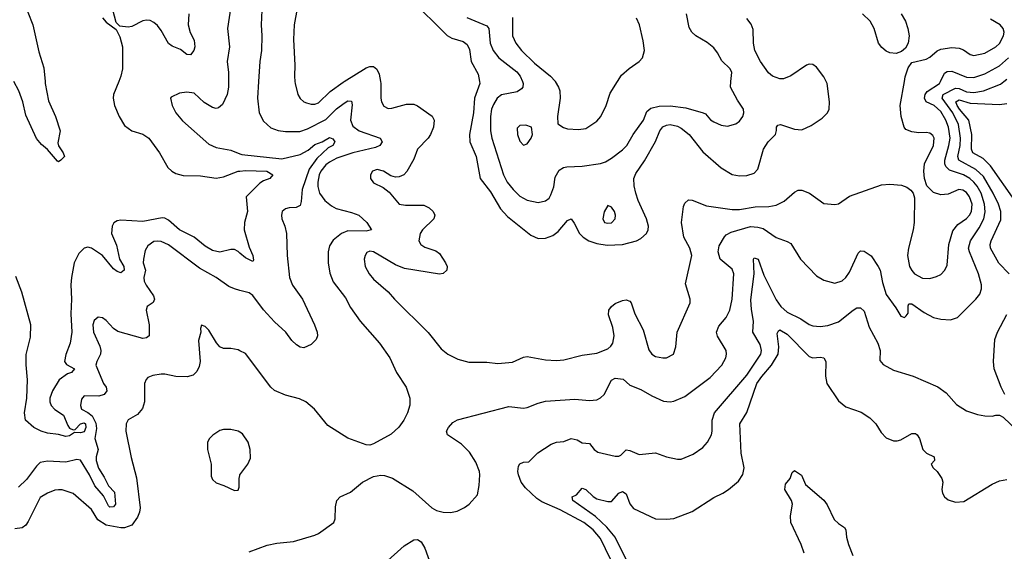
# Model space of a CAD drawing. Header units: inches. Extents: x 1173000 to 1307049, y 522583 to 678455.
# Tile 464 of 617: x 1228797 to 1234176, y 617433 to 620338. Entities that reach past the tile are written whole.
import ezdxf

# ---------------------------------------------------------------- set-up
doc = ezdxf.new("R2010")
doc.units = ezdxf.units.IN
doc.header["$MEASUREMENT"] = 0
for name, color, linetype in [('B2621', 7, 'Continuous'), ('B2622', 7, 'Continuous'), ('B2631', 7, 'Continuous'), ('B2632', 7, 'Continuous')]:
    doc.layers.add(name, color=color, linetype=linetype)

msp = doc.modelspace()

# ---------------------------------------------------------------- linework, layer by layer
at = {"layer": 'B2621', "color": 5}
for points, elevation in [([(1228936, 620000), (1228936.8, 619990), (1228954.3, 619894.3), (1228992.3, 619810), (1229018.5, 619730), (1229005.5, 619665.5), (1229009, 619649), (1229034.9, 619610), (1229042, 619590), (1229022.8, 619570), (1229010, 619562), (1229004.7, 619564.7), (1228950, 619629.5), (1228916.9, 619656.9), (1228890, 619689.6), (1228830, 619817), (1228814.8, 619890), (1228791.8, 619950), (1228765.2, 620000)], 880), ([(1229338.2, 620000), (1229310.2, 619930), (1229307.1, 619910), (1229314.4, 619870), (1229340.6, 619810), (1229370, 619760.9), (1229410, 619731.3), (1229470, 619711.8), (1229502.6, 619690), (1229561.4, 619610), (1229606.4, 619530), (1229628.3, 619510), (1229650, 619498.5), (1229690, 619487.1), (1229784.6, 619484.6), (1229870, 619471.8), (1229910, 619479.1), (1229990, 619509.6), (1230000, 619510.9)], 920), ([(1229938.3, 620000), (1229938.8, 619970), (1229931.2, 619928.8), (1229905.2, 619874.8), (1229884, 619856), (1229870, 619853.5), (1229850, 619858), (1229805.6, 619885.6), (1229750, 619936.9), (1229710, 619941.7), (1229670, 619936.2), (1229624.9, 619915.1), (1229621, 619910), (1229630.6, 619870), (1229650.4, 619830), (1229686.3, 619786.3), (1229830, 619657.4), (1229870, 619639.6), (1229950, 619624.4), (1230000, 619606)], 940), ([(1230000, 619063.1), (1229991.1, 619071.1), (1229970, 619082.3), (1229950, 619083.1), (1229890, 619067.1), (1229850, 619076.5), (1229810, 619101), (1229750, 619149.3), (1229669.6, 619189.6), (1229610, 619243.2), (1229590, 619253.4), (1229574.9, 619254.9), (1229470, 619236.1), (1229350, 619242), (1229330, 619238.7), (1229312.1, 619227.9), (1229302, 619210), (1229299.3, 619170), (1229325.4, 619105.4), (1229342.4, 619030), (1229365.5, 618990), (1229367.2, 618970), (1229350, 618955), (1229330, 618962.4), (1229310, 618977.5), (1229250, 619049.3), (1229190, 619089.9), (1229170, 619094.7), (1229150, 619089.1), (1229119.7, 619060.3), (1229095.8, 619010), (1229080.1, 618930), (1229077.1, 618890), (1229081, 618810), (1229076.5, 618730), (1229082.8, 618630), (1229073.3, 618570), (1229050, 618508), (1229041.4, 618470), (1229053.8, 618453.8), (1229095.9, 618430), (1229080.4, 618410), (1229057.8, 618402.2), (1229012.4, 618370), (1228976.8, 618310), (1228962.8, 618270), (1228962.3, 618250), (1228970.1, 618230), (1228990, 618208.1), (1229036.2, 618176.2), (1229059.9, 618119.9), (1229070, 618105.8), (1229090, 618096.1), (1229101, 618099), (1229130, 618129), (1229150, 618134.6), (1229155.9, 618130), (1229159, 618110), (1229150, 618086.4), (1229130, 618079.8), (1229097.4, 618082.6), (1229070, 618063.4), (1229050, 618059.9), (1229010, 618071.2), (1228950, 618078.7), (1228914.8, 618090), (1228874.9, 618110), (1228829.3, 618150), (1228823.4, 618190), (1228835.9, 618270), (1228839.6, 618370), (1228832.2, 618452.2), (1228832.3, 618507.7), (1228856.4, 618603.6), (1228858.2, 618670), (1228809, 618849), (1228775.5, 618935.5)], 920), ([(1230000, 618858.4), (1229970, 618866.6), (1229939.8, 618879.8), (1229869.7, 618930), (1229780.1, 618980.1), (1229610, 619107.5), (1229570, 619126.3), (1229551.3, 619128.7), (1229530, 619125.6), (1229497.7, 619102.3), (1229483.6, 619076.4), (1229473.1, 619030), (1229472.7, 619010), (1229483.7, 618970), (1229475.5, 618930), (1229477.3, 618910), (1229487.5, 618887.5), (1229528.2, 618830), (1229533.2, 618810), (1229526.6, 618793.4), (1229493.6, 618770), (1229488.7, 618751.3), (1229504.7, 618670), (1229504.9, 618610), (1229490, 618599.1), (1229470, 618596.8), (1229334.1, 618634.1), (1229309.9, 618649.9), (1229270, 618694.7), (1229250, 618709.6), (1229226.6, 618713.4), (1229204.9, 618695.1), (1229197, 618670), (1229200.9, 618630), (1229234.5, 618554.5), (1229240.7, 618530), (1229239.1, 618510), (1229218.3, 618470), (1229214, 618450), (1229254.7, 618350), (1229269.3, 618330), (1229274, 618310), (1229258, 618290), (1229230, 618280.8), (1229150, 618282), (1229135.5, 618264.5), (1229129.3, 618230), (1229135.2, 618210), (1229170, 618192.2), (1229193.1, 618173.1), (1229213.2, 618133.2), (1229216.4, 618103.6), (1229208.5, 618050), (1229225.9, 617990), (1229215.1, 617950), (1229214.7, 617930), (1229227.5, 617887.5), (1229258.9, 617838.9), (1229281.8, 617790), (1229315.4, 617755.4), (1229321.1, 617690), (1229310, 617676.5), (1229290, 617674.5), (1229281.8, 617681.8), (1229255.6, 617735.6), (1229207.7, 617790), (1229179.5, 617850), (1229130.3, 617930.3), (1229110, 617935.2), (1229050, 617920.2), (1228950, 617925.4), (1228910, 617917.4), (1228890, 617898.4), (1228834.5, 617825.5), (1228790, 617784.2)], 940), ([(1230000, 618529), (1229990, 618534), (1229950, 618541.6), (1229910, 618540.5), (1229890.9, 618550.9), (1229871.8, 618571.8), (1229830, 618641.2), (1229810, 618661.2), (1229790, 618668), (1229784.9, 618650), (1229787.3, 618630), (1229774.4, 618585.6), (1229782.7, 618470), (1229777.8, 618442.2), (1229764.2, 618415.8), (1229744.2, 618395.8), (1229712.8, 618387.2), (1229650, 618388.5), (1229590, 618400.5), (1229570, 618400.4), (1229525.4, 618394.6), (1229497.7, 618382.3), (1229487.6, 618372.4), (1229479.5, 618350), (1229478.5, 618250), (1229467.5, 618212.5), (1229440.2, 618179.8), (1229389.2, 618150.8), (1229378.4, 618130), (1229378, 618090), (1229406.3, 617946.3), (1229434.9, 617834.9), (1229456, 617670), (1229452.7, 617647.3), (1229441.2, 617618.8), (1229410, 617576.2), (1229370, 617560.5), (1229350, 617560.5), (1229270, 617576.3), (1229224.4, 617604.4), (1229190, 617661.2), (1229090, 617749.4), (1229030, 617769.6), (1229010, 617769.7), (1228990, 617766.9), (1228950, 617751), (1228910, 617727.3), (1228844.1, 617595.9), (1228830, 617576.2), (1228810, 617560.7), (1228770, 617555.6)], 960), ([(1230000, 618083.9), (1229990, 618089.4), (1229950, 618099.5), (1229910, 618099.5), (1229890, 618092.3), (1229852.5, 618067.5), (1229834.8, 618050), (1229824, 618030), (1229822.4, 617990), (1229843, 617910), (1229843.1, 617843.1), (1229850, 617826), (1229870, 617807.3), (1229912.8, 617792.8), (1229970, 617765.5), (1229990, 617767.3), (1229996.1, 617783.9), (1229995.8, 617830), (1230000, 617847.2)], 980)]:
    msp.add_lwpolyline(points, dxfattribs=dict(at, elevation=elevation))
at = {"layer": 'B2622', "color": 5}
for points, elevation in [([(1230000, 620517.7), (1229993.6, 620510), (1229971, 620470), (1229950.2, 620409.8), (1229932.6, 620290), (1229944.1, 620190), (1229930.2, 620110), (1229937.5, 620050), (1229938.3, 620000)], 940), ([(1228815.3, 620450), (1228869, 620310), (1228902.2, 620162.2), (1228930, 620076), (1228936, 620000)], 880), ([(1229721.9, 620370), (1229717.7, 620310), (1229728, 620268), (1229750, 620226), (1229754.9, 620190), (1229748, 620170), (1229730, 620146.6), (1229710, 620147.3), (1229674.9, 620174.9), (1229630, 620194), (1229610, 620208.7), (1229570, 620279.8), (1229550, 620305.7), (1229530, 620323.5), (1229510, 620333.8), (1229490, 620336.1), (1229470, 620331.8), (1229410, 620300.5), (1229390, 620298), (1229343.7, 620303.7), (1229323.7, 620323.7), (1229290, 620456)], 920), ([(1229250, 620348), (1229270, 620324.9), (1229324.9, 620284.9), (1229344.4, 620244.4), (1229358.6, 620190), (1229359.3, 620070), (1229350.2, 620030), (1229338.2, 620000)], 920)]:
    msp.add_lwpolyline(points, dxfattribs=dict(at, elevation=elevation))
at = {"layer": 'B2631', "color": 5}
for points, elevation in [([(1230101.8, 620000), (1230096.5, 619910), (1230105.2, 619830), (1230130, 619783.1), (1230170, 619747.7), (1230210, 619732.7), (1230250, 619726.7), (1230328.1, 619728.1), (1230370, 619741.5), (1230470, 619792.1), (1230528.7, 619851.3), (1230570, 619882.7), (1230590, 619894.2), (1230610, 619893.4), (1230613.3, 619873.3), (1230604.4, 619790), (1230616.6, 619756.6), (1230651.7, 619730), (1230767, 619690), (1230777.4, 619670), (1230764.2, 619650), (1230740.4, 619639.6), (1230616.5, 619610), (1230530, 619580.8), (1230490, 619560.5), (1230470, 619544.3), (1230442.3, 619510), (1230433, 619490), (1230425.4, 619450), (1230425.9, 619425.9), (1230435.5, 619390), (1230464.8, 619350), (1230500.9, 619320.9), (1230526.8, 619306.8), (1230610, 619285), (1230650, 619269.5), (1230693.6, 619230), (1230718.4, 619190), (1230690, 619181.9), (1230590, 619184.2), (1230554.6, 619170), (1230510, 619133.3), (1230490, 619102), (1230483.2, 619070), (1230483.2, 619010), (1230492.3, 618952.3), (1230510, 618906.4), (1230577.7, 618817.7), (1230605, 618765), (1230657.4, 618690), (1230763.1, 618570), (1230818.4, 618490), (1230856.4, 618410), (1230908.5, 618330), (1230928.4, 618270), (1230928.5, 618231.5), (1230915.8, 618190), (1230895.5, 618150), (1230868.6, 618111.4), (1230827.2, 618072.8), (1230730, 618020.5), (1230710, 618013.6), (1230690, 618014), (1230590, 618051.2), (1230481.3, 618121.3), (1230407, 618210), (1230360.9, 618250), (1230326.3, 618266.3), (1230250, 618286.2), (1230190, 618312.1), (1230169.7, 618330), (1230030, 618514), (1230000, 618529)], 960), ([(1230050, 617430.2), (1230150, 617467), (1230202.3, 617477.7), (1230293.9, 617486.1), (1230410, 617520.4), (1230429.7, 617530.3), (1230512.7, 617590), (1230520.9, 617610), (1230523.3, 617676.7), (1230530, 617711.3), (1230548.7, 617730), (1230603.7, 617756.3), (1230670, 617810.4), (1230730, 617841.1), (1230770, 617849.1), (1230790, 617847.9), (1230833, 617833), (1230944.1, 617764.1), (1231048.2, 617670), (1231075.1, 617655.1), (1231110, 617646.3), (1231150, 617644.6), (1231186.9, 617653.1), (1231227, 617673), (1231252, 617690), (1231298.9, 617741.1), (1231308.1, 617791.9), (1231311, 617850), (1231308.4, 617870), (1231290, 617920.9), (1231254.7, 617974.7), (1231210, 618017.6), (1231134, 618070), (1231129, 618090), (1231139, 618110), (1231163.9, 618136.1), (1231188.2, 618151.8), (1231470, 618224.4), (1231550, 618216.1), (1231570, 618218.5), (1231630, 618243.2), (1231670, 618252.9), (1231830, 618263.5), (1231910, 618256.9), (1231950, 618261.5), (1231970, 618272), (1231989.6, 618290), (1232030, 618368.5), (1232050, 618378.9), (1232093.5, 618373.5), (1232130, 618340.4), (1232190, 618317.3), (1232250, 618282.4), (1232313.4, 618253.4), (1232350, 618250.2), (1232370, 618253.8), (1232430, 618278.3), (1232570, 618382.2), (1232632.9, 618450), (1232654.8, 618490), (1232658.7, 618510), (1232656, 618530), (1232608.4, 618608.4), (1232604.1, 618630), (1232616.7, 618663.3), (1232657.3, 618710), (1232677.3, 618750), (1232688.5, 618810), (1232697.7, 618950), (1232690, 618975.3), (1232623.4, 619030), (1232612, 619070), (1232618.2, 619101.8), (1232647.9, 619152.1), (1232656.8, 619163.2), (1232683.3, 619176.7), (1232790, 619207.7), (1232830, 619205.2), (1232857.9, 619197.9), (1232930, 619147.4), (1232990, 619126.7), (1233010, 619114.4), (1233062, 619030), (1233150, 618939.3), (1233190, 618914.9), (1233250, 618898), (1233290, 618912), (1233310, 618928.8), (1233330, 618957.6), (1233377.1, 619062.9), (1233390, 619075.2), (1233410, 619073.2), (1233448.1, 619048.1), (1233487.8, 618990), (1233497.8, 618970), (1233510, 618902.8), (1233530, 618835.5), (1233583.1, 618763.1), (1233610, 618718), (1233630, 618711.3), (1233640.2, 618719.8), (1233650, 618734), (1233650, 618774), (1233655.3, 618784.7), (1233670, 618784.9), (1233738, 618738), (1233790, 618711.1), (1233830, 618701.3), (1233882, 618698), (1233920.9, 618710), (1234021.1, 618810), (1234041.6, 618838.4), (1234051.9, 618868.1), (1234051.9, 618890), (1234035.7, 618950), (1233985, 619070), (1233981.2, 619090), (1233991.6, 619130), (1234038.9, 619201.1), (1234064.6, 619250), (1234071.9, 619288.1), (1234068.3, 619330), (1234049.3, 619390), (1234028.4, 619428.4), (1234010.2, 619450.2), (1233987.8, 619470), (1233953.7, 619490), (1233876.3, 619516.3), (1233856.6, 619536.6), (1233851.5, 619550), (1233851.6, 619570), (1233873.5, 619650), (1233879.4, 619690), (1233871.7, 619750), (1233856.5, 619790), (1233830, 619836.4), (1233792.5, 619870), (1233748.9, 619888.9), (1233739.2, 619910), (1233743.9, 619930), (1233755, 619945), (1233821.9, 619990), (1233826.8, 620000)], 960), ([(1230301, 620000), (1230301.8, 619990), (1230316.9, 619930), (1230330, 619907.4), (1230348.8, 619890), (1230363.3, 619883.3), (1230390, 619876.8), (1230410, 619877.4), (1230430, 619884.3), (1230494, 619946), (1230563.5, 619996.5), (1230569.3, 620000)], 980), ([(1230767.9, 620000), (1230769.5, 619989.5), (1230770.2, 619910), (1230774, 619890), (1230786, 619866), (1230810, 619853.8), (1230830, 619854), (1230910, 619876.8), (1230950, 619876.9), (1230970, 619867.6), (1231051, 619811), (1231062, 619790), (1231057, 619750), (1231042, 619710), (1231029.4, 619690), (1230970.2, 619630), (1230950, 619576.2), (1230911.9, 619508.1), (1230894.9, 619490), (1230870, 619479.6), (1230850, 619477), (1230824.5, 619484.5), (1230784, 619510), (1230750, 619519.6), (1230724.9, 619510), (1230713.4, 619490), (1230714, 619470), (1230730, 619447.3), (1230782, 619422), (1230814.9, 619394.9), (1230870.4, 619330.4), (1230904.6, 619324.6), (1231004.5, 619324.5), (1231034.4, 619310), (1231055.8, 619290), (1231064.9, 619270), (1231059.5, 619250), (1230997.3, 619190), (1230985.4, 619170), (1230977.7, 619130), (1230989, 619110), (1231010, 619095.8), (1231070, 619074.7), (1231090, 619060.3), (1231123.6, 619010), (1231131.6, 618990), (1231130.4, 618970), (1231110, 618951.6), (1231090, 618947.3), (1230898.7, 618978.7), (1230850, 618997.8), (1230730, 619069.8), (1230710, 619073.2), (1230694.2, 619065.8), (1230684.2, 619050), (1230679.2, 619030), (1230685.2, 618990), (1230706, 618950), (1230730, 618919.6), (1230810.1, 618850.1), (1230844.6, 618810), (1231028.6, 618628.6), (1231100.3, 618540.3), (1231136.4, 618510), (1231190, 618482.3), (1231250, 618467.4), (1231350, 618466.7), (1231410, 618459.5), (1231490, 618467.4), (1231550, 618494.3), (1231570, 618497.7), (1231670, 618478.6), (1231730, 618476.2), (1231770, 618479.7), (1231870, 618504.5), (1231950, 618515.5), (1232010, 618539.7), (1232026.7, 618553.3), (1232037.8, 618570), (1232044.5, 618610), (1232036.8, 618656.8), (1232014.7, 618725.3), (1232016.3, 618750), (1232029.8, 618770.2), (1232050, 618786.7), (1232090, 618804.4), (1232110, 618808), (1232130, 618800.7), (1232138, 618790), (1232158.3, 618730), (1232202.5, 618642.5), (1232233.7, 618533.7), (1232250, 618510.4), (1232270, 618498), (1232310, 618490.4), (1232330, 618490.4), (1232369.2, 618510), (1232381.3, 618550), (1232388.4, 618630), (1232460.7, 618790), (1232459.6, 618810), (1232435.1, 618895.1), (1232469, 619050), (1232457.3, 619090), (1232425.6, 619150), (1232413, 619230), (1232423.5, 619316.5), (1232430, 619335.3), (1232450, 619353.4), (1232470, 619351.1), (1232550, 619320.1), (1232690, 619301.5), (1232730, 619301.6), (1232814.7, 619314.7), (1232890, 619317.5), (1232930, 619324.4), (1232973.7, 619346.3), (1233030, 619396.1), (1233050, 619406.5), (1233070, 619406.5), (1233111.1, 619391.1), (1233190, 619333.1), (1233250.9, 619329.1), (1233270, 619332), (1233330, 619374), (1233505.1, 619434.9), (1233550, 619440.2), (1233614.2, 619434.2), (1233643.2, 619423.2), (1233665.9, 619405.9), (1233677.6, 619390), (1233684.8, 619364.8), (1233684, 619230), (1233678.5, 619190), (1233652, 619090), (1233647, 619050), (1233657.6, 618990), (1233670, 618966.7), (1233685.3, 618950), (1233730, 618926), (1233770, 618923.2), (1233806.1, 618933.9), (1233830, 618946.5), (1233851.2, 618968.8), (1233863.3, 618996.7), (1233872.1, 619110), (1233895.5, 619184.5), (1233921.5, 619218.5), (1233970, 619252.6), (1233985.6, 619270), (1233996, 619290), (1234000.1, 619330), (1233986.6, 619370), (1233970, 619393.2), (1233950, 619407.3), (1233926.8, 619410), (1233870, 619385.1), (1233830, 619380.4), (1233790, 619393), (1233753.6, 619430), (1233740.5, 619470), (1233736.3, 619510), (1233739.7, 619550), (1233789.7, 619650), (1233792.8, 619690), (1233785.1, 619705.1), (1233770, 619717.4), (1233750, 619722.6), (1233710, 619720.4), (1233670, 619725.1), (1233638.3, 619738.3), (1233628.2, 619750), (1233612.9, 619810), (1233608, 619870), (1233630.1, 620000)], 980), ([(1231308.4, 620000), (1231310.1, 619990.1), (1231282, 619910), (1231276.5, 619830), (1231254.5, 619710), (1231256.3, 619670), (1231290.1, 619590), (1231312.7, 619470), (1231370, 619397.2), (1231424.7, 619304.7), (1231462.3, 619262.3), (1231590, 619160.3), (1231630, 619142.3), (1231670, 619144.9), (1231710, 619158.6), (1231738.4, 619181.6), (1231790, 619241.3), (1231810, 619250.5), (1231827, 619227), (1231855, 619170), (1231874.8, 619150), (1231905.8, 619130), (1231950, 619115.1), (1232006.1, 619106.1), (1232090, 619109.5), (1232167.6, 619130), (1232190, 619142.2), (1232222, 619170), (1232230.8, 619189.2), (1232232.2, 619210), (1232221.6, 619250), (1232176.1, 619350), (1232162.8, 619390), (1232154.9, 619430), (1232153.1, 619470), (1232162.5, 619497.5), (1232210, 619566.7), (1232270, 619673.1), (1232294.1, 619730), (1232310, 619752.3), (1232330, 619762.2), (1232350, 619764.6), (1232390, 619756.4), (1232410, 619745.9), (1232454.6, 619710), (1232530, 619615.5), (1232630, 619527.8), (1232690, 619492.9), (1232730, 619484.5), (1232770, 619485.9), (1232810, 619500.2), (1232830, 619520.9), (1232860.6, 619630), (1232886.2, 619670), (1232925.8, 619710), (1232932, 619732), (1232931.2, 619750), (1232938.3, 619761.7), (1232954.1, 619765.9), (1233030, 619739.8), (1233070, 619736.6), (1233120.6, 619759.4), (1233180.2, 619799.8), (1233210.7, 619829.3), (1233219.8, 619850), (1233220.4, 619890), (1233208.5, 619990), (1233203.2, 620000)], 1020), ([(1231543.2, 620000), (1231547, 619990), (1231545.2, 619970), (1231539.1, 619960.9), (1231515.2, 619944.8), (1231430, 619927.3), (1231406.3, 619910), (1231384.8, 619875.2), (1231375.1, 619850), (1231369.1, 619810), (1231370.1, 619730.1), (1231375.9, 619690), (1231439.5, 619490), (1231460.8, 619450), (1231492.3, 619410), (1231530, 619373.4), (1231570, 619352.6), (1231630, 619338.5), (1231670, 619348), (1231690, 619363.7), (1231699.5, 619380.5), (1231714.6, 619425.4), (1231722.9, 619477.1), (1231744.5, 619515.5), (1231767.6, 619530), (1231786, 619534), (1231870, 619538.3), (1231970, 619552.3), (1231997.8, 619562.2), (1232030, 619581.3), (1232090, 619626.2), (1232113.5, 619650), (1232147.9, 619710), (1232204.5, 619790), (1232223.2, 619836.8), (1232245.2, 619854.8), (1232290, 619865.9), (1232350, 619867.2), (1232437.1, 619857.1), (1232530.8, 619830), (1232542.9, 619822.9), (1232571.2, 619791.2), (1232590, 619779.6), (1232630, 619761.7), (1232663.6, 619756.4), (1232710, 619768.5), (1232730, 619784.4), (1232747.8, 619810), (1232752.6, 619830), (1232751.1, 619848.9), (1232717.9, 619897.9), (1232680.5, 619970), (1232683, 620000)], 1040), ([(1231723.2, 620000), (1231741.1, 619970), (1231747.4, 619950), (1231750.3, 619910), (1231735.3, 619810), (1231737.3, 619770), (1231768.8, 619748.8), (1231790, 619741.6), (1231850, 619737.6), (1231890, 619743.1), (1231950, 619784.4), (1231971.2, 619810), (1232001.1, 619870), (1232022.6, 619937.4), (1232063.4, 620000)], 1060), ([(1234201.8, 618950), (1234147, 619007), (1234101, 619090), (1234099.4, 619110), (1234103.9, 619130), (1234156.4, 619243.6), (1234157.5, 619290), (1234144.4, 619330), (1234115, 619390), (1234062, 619482), (1234019.8, 619519.8), (1233928.5, 619570), (1233922, 619590), (1233934.1, 619650), (1233936.9, 619690), (1233925.2, 619765.2), (1233894.4, 619830), (1233837.4, 619910), (1233842.4, 619930), (1233910, 619963.3), (1233930, 619962.2), (1233970, 619944.8), (1234010, 619939.5), (1234063.1, 619950), (1234154.6, 619985.4), (1234172.6, 620000)], 940), ([(1234234, 619350), (1234099.9, 619539.9), (1234059.9, 619579.9), (1234004.7, 619610), (1233996.7, 619630), (1233999.4, 619710), (1233982.9, 619790), (1233931.9, 619850), (1233918, 619870), (1233911.1, 619890), (1233930, 619900.1), (1233990, 619881.2), (1234150, 619875.5), (1234190, 619879.6)], 920), ([(1230000, 619606), (1230010, 619602.3), (1230230, 619578.3), (1230330, 619601.4), (1230373.9, 619626.1), (1230410, 619655.8), (1230450, 619670.8), (1230490, 619693.7), (1230507.9, 619687.9), (1230518, 619670), (1230508.8, 619650), (1230482.6, 619637.4), (1230420.4, 619579.6), (1230378.4, 619521.6), (1230340.1, 619410), (1230335.8, 619344.2), (1230330, 619323.6), (1230307.7, 619312.3), (1230269.4, 619310.6), (1230250, 619305.1), (1230230.3, 619290), (1230227.1, 619270), (1230229.2, 619250), (1230246.5, 619210), (1230254.9, 619170), (1230257.6, 619050), (1230271.3, 618930), (1230288.1, 618888.1), (1230342.7, 618810), (1230408.5, 618670), (1230423, 618630), (1230424, 618610), (1230417.3, 618590), (1230390, 618564), (1230350, 618545.2), (1230330, 618549.3), (1230310, 618561.2), (1230284.2, 618584.2), (1230251.6, 618630), (1230190, 618687.3), (1230130, 618752.8), (1230070, 618830.6), (1230050, 618844.8), (1230000, 618858.4)], 940), ([(1230000, 619510.9), (1230030, 619514.8), (1230146.8, 619510), (1230180.4, 619490), (1230163, 619470), (1230130, 619458.4), (1230110, 619445), (1230035.3, 619370), (1230042.4, 619290), (1230025.2, 619230), (1230022.8, 619190), (1230050, 619095.5), (1230070.3, 619049.7), (1230075.4, 619024.6), (1230070, 619016), (1230030, 619036), (1230000, 619063.1)], 920), ([(1232023.9, 617390), (1231970, 617502.9), (1231929.3, 617550), (1231879.1, 617590), (1231750, 617658.8), (1231650, 617703.8), (1231622.1, 617722.1), (1231559.8, 617779.8), (1231537.2, 617810), (1231521.3, 617850), (1231518, 617870), (1231522, 617898), (1231530, 617911.5), (1231550, 617919.6), (1231578, 617922), (1231628, 617972), (1231701.1, 618018.9), (1231730, 618029.2), (1231770, 618033.8), (1231810, 618050.2), (1231842.8, 618042.8), (1231870, 618025.5), (1231910, 618021.3), (1231934.9, 617990), (1231955.4, 617975.4), (1232050, 617953.7), (1232070, 617952.7), (1232081.3, 617958.7), (1232110, 617986.8), (1232130, 617983), (1232181.4, 617961.4), (1232270, 617971.6), (1232330, 617948.9), (1232390, 617936.5), (1232410, 617937.4), (1232476.9, 617963.1), (1232530, 617999.5), (1232555.3, 618030), (1232576.5, 618070), (1232580.7, 618090), (1232580.6, 618150), (1232592.4, 618190), (1232770, 618395.2), (1232846.1, 618510), (1232849.1, 618530), (1232843, 618563), (1232802.9, 618630), (1232806.3, 618690), (1232795.2, 618755.2), (1232792.2, 618807.8), (1232809.4, 618949.4), (1232805.6, 619030), (1232810, 619037.6), (1232831.2, 619030), (1232862.6, 618942.6), (1232930, 618806.5), (1232955.8, 618770), (1232990, 618740.1), (1233063.8, 618703.8), (1233110, 618672.3), (1233130, 618665), (1233170, 618661.8), (1233212.7, 618667.3), (1233270, 618686.2), (1233350, 618750.2), (1233370, 618762.7), (1233390, 618763.7), (1233410, 618745.5), (1233438, 618658), (1233486, 618570), (1233497, 618530), (1233495.3, 618475.3), (1233514.4, 618454.4), (1233570, 618422), (1233678, 618390), (1233812.7, 618332.7), (1233859.3, 618299.3), (1233914.7, 618234.7), (1233970, 618200.4), (1234030, 618180.4), (1234070, 618173), (1234109.3, 618170.7), (1234130, 618177.3), (1234150, 618177.6), (1234170, 618165.3), (1234250, 618088.9)], 940), ([(1234179.8, 618290), (1234159.2, 618330), (1234121.1, 618430), (1234116.9, 618470), (1234125.1, 618590), (1234138.5, 618630), (1234190, 618727.7)], 940), ([(1232175.7, 617255.7), (1232050.6, 617510), (1232004.4, 617564.4), (1231942.4, 617622.4), (1231819.7, 617710), (1231816, 617730), (1231838.7, 617741.3), (1231870, 617778), (1231890, 617770.2), (1231930, 617732), (1231950, 617720.6), (1232010, 617705.2), (1232030, 617704.7), (1232069.5, 617750.5), (1232090, 617759.7), (1232110, 617746.9), (1232130, 617692), (1232150, 617666.5), (1232270, 617610.3), (1232331.1, 617608.9), (1232370, 617611.8), (1232470, 617650.3), (1232590, 617727.2), (1232639.3, 617750), (1232670, 617770.4), (1232723.8, 617816.2), (1232747.6, 617852.4), (1232754.2, 617890), (1232738.9, 617970), (1232731.7, 618130), (1232769.1, 618190.9), (1232824.9, 618350), (1232851.3, 618388.7), (1232905.1, 618450), (1232941.2, 618510), (1232945, 618550), (1232935.9, 618624.1), (1232942, 618638), (1232950, 618642.4), (1232990, 618619.1), (1233110, 618497), (1233130, 618490.3), (1233170, 618493.4), (1233190.1, 618490.1), (1233200.7, 618470), (1233199.5, 618390), (1233207, 618350), (1233270, 618254.9), (1233310, 618221.8), (1233393.5, 618193.5), (1233442.3, 618162.3), (1233474.4, 618130), (1233503, 618083), (1233530, 618053), (1233570, 618037), (1233590, 618036.5), (1233610, 618041.7), (1233670, 618077), (1233690, 618077.1), (1233699.1, 618070), (1233712.9, 618050), (1233730.3, 617990), (1233750.2, 617970.2), (1233792.2, 617950), (1233794.4, 617930), (1233777.3, 617910), (1233787.3, 617890), (1233810, 617868.2), (1233835.3, 617830), (1233840.3, 617810), (1233835.3, 617770), (1233838.7, 617750), (1233850, 617730.6), (1233870, 617714.9), (1233910, 617701.3), (1233955.2, 617704.8), (1234110, 617799.5), (1234150, 617818.3), (1234190, 617824.6)], 920), ([(1230000, 617847.2), (1230000.7, 617850), (1230043.7, 617910), (1230057.5, 617942.5), (1230056, 617990), (1230045.2, 618030), (1230015.3, 618075.3), (1230000, 618083.9)], 980), ([(1233082.7, 617422.7), (1233065.5, 617470), (1233009.9, 617589.9), (1233007.6, 617627.6), (1233018.4, 617690), (1233013.6, 617710), (1232976.2, 617770), (1232980.9, 617799.1), (1233005.7, 617830), (1233016.8, 617863.2), (1233030, 617875.3), (1233068.7, 617848.7), (1233090, 617797.6), (1233190, 617712.4), (1233207.5, 617687.5), (1233247.2, 617607.2), (1233270, 617584.6), (1233302.4, 617562.4), (1233310.2, 617550.2), (1233314.7, 617510), (1233325.6, 617470), (1233349.4, 617410)], 880), ([(1230790, 617366.2), (1230896.9, 617463.1), (1230950, 617496.5), (1230970, 617496.9), (1230990, 617485.3), (1231010.2, 617450), (1231050, 617338.8)], 940)]:
    msp.add_lwpolyline(points, dxfattribs=dict(at, elevation=elevation))
for points, elevation in [([(1231562.5, 619762.5), (1231530, 619760.9), (1231514, 619746), (1231517.6, 619710), (1231530, 619674.8), (1231550, 619653.4), (1231570, 619659.1), (1231592, 619690), (1231599.5, 619710), (1231592.7, 619750)], 1060), ([(1232010, 619322), (1231990, 619288.7), (1231982.4, 619250), (1231991.3, 619230), (1232010, 619226), (1232030, 619228.9), (1232051.1, 619250), (1232052.8, 619270), (1232046.6, 619290), (1232030, 619314)], 1040)]:
    msp.add_lwpolyline(points, close=True, dxfattribs=dict(at, elevation=elevation))
at = {"layer": 'B2632', "color": 5}
for points, elevation in [([(1230326, 620470), (1230297.4, 620310), (1230292.7, 620230), (1230300.2, 620090), (1230298.5, 620030), (1230301, 620000)], 980), ([(1230930, 620454), (1231132.3, 620252.3), (1231158.1, 620238.1), (1231219.6, 620219.6), (1231242.6, 620202.6), (1231254.5, 620174.5), (1231263.2, 620110), (1231301.2, 620041.2), (1231308.4, 620000)], 1020), ([(1230120.2, 620390), (1230115.9, 620310), (1230120.2, 620250), (1230117.7, 620170), (1230108.4, 620110), (1230101.8, 620000)], 960), ([(1231239.6, 620350), (1231350, 620304.9), (1231360.5, 620290), (1231366.6, 620210), (1231383.9, 620170), (1231415.1, 620130), (1231512.7, 620052.7), (1231531.6, 620030), (1231543.2, 620000)], 1040), ([(1231489.4, 620350), (1231489.2, 620250), (1231506.9, 620210), (1231538.5, 620170), (1231610, 620100.7), (1231696.5, 620030), (1231722, 620002), (1231723.2, 620000)], 1060), ([(1232063.4, 620000), (1232085.7, 620034.3), (1232127.6, 620072.4), (1232180.9, 620110), (1232199.6, 620130), (1232209.6, 620170), (1232203.3, 620223.3), (1232183.6, 620310), (1232166.5, 620346.5)], 1060), ([(1232683, 620000), (1232687.3, 620050), (1232678.7, 620070), (1232633.3, 620113.3), (1232610, 620158), (1232590, 620183.9), (1232553.7, 620213.7), (1232490, 620249.8), (1232468.7, 620270), (1232454.9, 620294.9), (1232439.1, 620370)], 1040), ([(1233203.2, 620000), (1233190, 620025.1), (1233150, 620079.5), (1233130, 620093.6), (1233110, 620094.7), (1233096, 620090), (1233010, 620031.8), (1232970, 620015.8), (1232950, 620015.1), (1232910, 620028.7), (1232888.6, 620048.6), (1232845, 620110), (1232812.7, 620170), (1232805.5, 620210), (1232804.2, 620284.2), (1232793.1, 620313.1), (1232770, 620344.2)], 1020), ([(1233612.9, 620370), (1233635.6, 620330), (1233649.2, 620290), (1233655.8, 620250), (1233650.3, 620209.7), (1233636.7, 620183.3), (1233614.7, 620165.3), (1233585.9, 620154.1), (1233550, 620157.3), (1233530, 620166.2), (1233506.1, 620186.1), (1233488.9, 620210), (1233465.7, 620290), (1233443.4, 620330), (1233401.8, 620370)], 980), ([(1233630.1, 620000), (1233634.5, 620025.5), (1233650, 620076), (1233670, 620104), (1233750, 620122.4), (1233770, 620133.8), (1233810, 620168.5), (1233830, 620177.6), (1233890, 620185.6), (1233930, 620182), (1233953.3, 620173.3), (1233990, 620147.4), (1234010, 620143.2), (1234070, 620155.8), (1234130, 620189.3), (1234150, 620207.9), (1234171.8, 620250), (1234174.5, 620270), (1234169.6, 620290), (1234153.3, 620310), (1234101.1, 620341.1)], 980), ([(1233826.8, 620000), (1233850, 620046.5), (1233864.2, 620055.8), (1233890, 620057.5), (1233970, 620023.4), (1234010, 620022.6), (1234070, 620041.5), (1234150, 620086.7), (1234199.5, 620130)], 960), ([(1230569.3, 620000), (1230690, 620074.4), (1230710, 620082.2), (1230730, 620081.6), (1230748.7, 620068.7), (1230761.4, 620041.4), (1230767.9, 620000)], 980), ([(1234172.6, 620000), (1234190, 620014)], 940)]:
    msp.add_lwpolyline(points, dxfattribs=dict(at, elevation=elevation))

doc.saveas('drawing.dxf')
